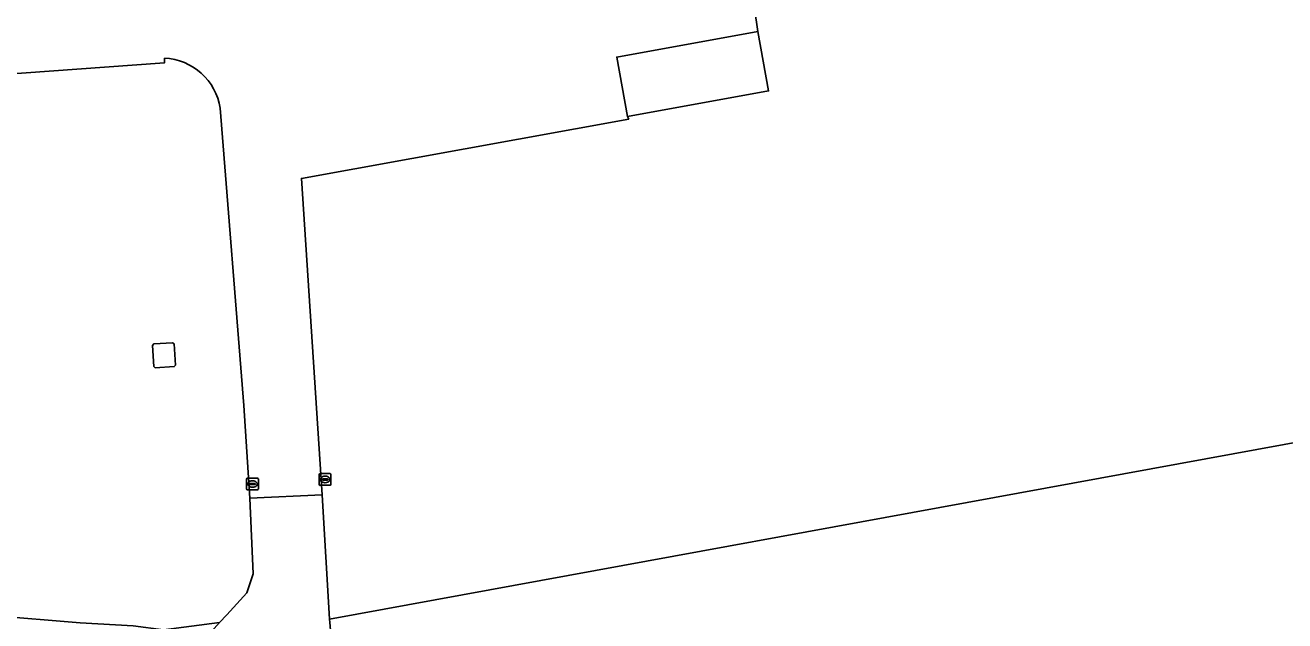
# Model space of a CAD drawing. Extents: x 162510 to 163918, y 388494 to 389774.
# Drawn here: x 162856.6 to 162963.6, y 389049.6 to 389100.2 of the extents above; entities that cross this region are included whole.
import ezdxf

# ---------------------------------------------------------------- set-up
doc = ezdxf.new("R2010")
doc.units = 0
for name, color, linetype in [('IMGEO_Erf', 7, 'Continuous'), ('IMGEO_Kolk', 7, 'Continuous'), ('IMGEO_Oever', 7, 'Continuous'), ('IMGEO_Pand', 7, 'Continuous'), ('IMGEO_Rijbaan_lokaal_gesloten', 7, 'Continuous'), ('IMGEO_Rijbaan_lokaal_open', 7, 'Continuous')]:
    doc.layers.add(name, color=color, linetype=linetype)

msp = doc.modelspace()

# ---------------------------------------------------------------- linework, layer by layer
at = {"layer": 'IMGEO_Erf'}
for points in [[(162917.44, 389109.24), (162918.81, 389099.65), (162919.73, 389094.6), (162907.75, 389092.44), (162907.84, 389092.21), (162880.03, 389087.17), (162881.79, 389060.3), (162882.42, 389049.74), (163026.73, 389076.11)], [(162868.38, 389097.39), (162868.4, 389097), (162846.81, 389095.43), (162846.39, 389100.52)], [(162853.7, 389050.05), (162861.22, 389049.41), (162865.74, 389049.15), (162868.3, 389048.82), (162873.08, 389049.44), (162873.69, 389050.09), (162875.39, 389051.97), (162875.94, 389053.58), (162875.65, 389060.01), (162875.14, 389067.87), (162873.13, 389093.13)], [(163026.73, 389076.11), (162882.42, 389049.74), (162882.43, 389049.44)]]:
    msp.add_lwpolyline(points, dxfattribs=at)
msp.add_lwpolyline([(162869.21, 389073.11), (162869.33, 389071.31), (162869.22, 389071.18), (162867.61, 389071.08), (162867.49, 389071.19), (162867.36, 389072.99), (162867.48, 389073.11), (162869.08, 389073.21)], close=True, dxfattribs=at)
msp.add_arc((162868.15, 389092.36), 5.04, 8.8237, 87.3675, dxfattribs=at)
at = {"layer": 'IMGEO_Kolk'}
for p, q in [((162875.37, 389060.78), (162875.37, 389061.64)), ((162875.44, 389061.71), (162876.3, 389061.71)), ((162875.63, 389061.2), (162875.63, 389061.22)), ((162875.67, 389061.25), (162876.07, 389061.25)), ((162875.86, 389061.49), (162875.88, 389061.49)), ((162876.11, 389061.22), (162876.11, 389061.2)), ((162876.37, 389061.64), (162876.37, 389060.78)), ((162881.54, 389061.17), (162881.54, 389062.02)), ((162881.61, 389062.1), (162882.47, 389062.1)), ((162881.8, 389061.59), (162881.8, 389061.6)), ((162881.84, 389061.64), (162882.24, 389061.64)), ((162882.24, 389061.55), (162881.84, 389061.55)), ((162882.05, 389061.32), (162882.02, 389061.32)), ((162882.03, 389061.88), (162882.05, 389061.88)), ((162882.28, 389061.6), (162882.28, 389061.59)), ((162882.54, 389062.02), (162882.54, 389061.17)), ((162876.3, 389060.71), (162875.44, 389060.71)), ((162876.07, 389061.17), (162875.67, 389061.17)), ((162875.88, 389060.93), (162875.85, 389060.93)), ((162882.47, 389061.1), (162881.61, 389061.1))]:
    msp.add_line(p, q, dxfattribs=at)
for points in [[(162875.37, 389060.78), (162875.37, 389061.64)], [(162875.44, 389061.71), (162876.3, 389061.71)], [(162876.37, 389061.64), (162876.37, 389060.78)], [(162881.54, 389061.17), (162881.54, 389062.02)], [(162881.61, 389062.1), (162882.47, 389062.1)], [(162882.54, 389062.02), (162882.54, 389061.17)], [(162876.3, 389060.71), (162875.44, 389060.71)], [(162882.47, 389061.1), (162881.61, 389061.1)]]:
    msp.add_lwpolyline(points, dxfattribs=at)
for centre, radius, start, end in [((162875.45, 389061.63), 0.0765, 91.552, 178.448), ((162875.45, 389061.63), 0.0765, 91.552, 178.448), ((162875.67, 389061.21), 0.0403, 85.8775, 175.7526), ((162876.07, 389061.21), 0.0386, 1.7309, 96.639), ((162876.29, 389061.63), 0.0765, 1.552, 88.448), ((162876.29, 389061.63), 0.0765, 1.552, 88.448), ((162881.62, 389062.02), 0.0765, 91.552, 178.448), ((162881.62, 389062.02), 0.0765, 91.552, 178.448), ((162881.84, 389061.6), 0.0403, 85.8775, 175.7526), ((162881.83, 389061.59), 0.0366, 178.938, 274.7102), ((162882.24, 389061.6), 0.0386, 1.7309, 96.639), ((162882.24, 389061.6), 0.043, 264.8664, 352.4533), ((162882.46, 389062.02), 0.0765, 1.552, 88.448), ((162882.46, 389062.02), 0.0765, 1.552, 88.448), ((162875.45, 389060.79), 0.0765, 181.552, 268.448), ((162875.45, 389060.79), 0.0765, 181.552, 268.448), ((162875.66, 389061.2), 0.0366, 178.938, 274.7102), ((162876.07, 389061.21), 0.043, 264.8664, 352.4533), ((162876.29, 389060.79), 0.0765, 271.552, 358.448), ((162876.29, 389060.79), 0.0765, 271.552, 358.448), ((162881.62, 389061.17), 0.0765, 181.552, 268.448), ((162881.62, 389061.17), 0.0765, 181.552, 268.448), ((162882.46, 389061.17), 0.0765, 271.552, 358.448), ((162882.46, 389061.17), 0.0765, 271.552, 358.448)]:
    msp.add_arc(centre, radius, start, end, dxfattribs=at)
for centre, major_axis, ratio, start_param, end_param in [((162875.86, 389061.21), (-0.387, 0.002), 0.722429, 4.712389, 7.853982), ((162875.88, 389061.21), (-0.39, 0.002), 0.717154, 1.570796, 4.712389), ((162882.03, 389061.6), (-0.387, 0.002), 0.722429, 4.712389, 7.853982), ((162882.05, 389061.6), (-0.39, 0.002), 0.717154, 1.570796, 4.712389)]:
    msp.add_ellipse(centre, major_axis=major_axis, ratio=ratio, start_param=start_param, end_param=end_param, dxfattribs=at)
at = {"layer": 'IMGEO_Oever'}
msp.add_lwpolyline([(162868.3, 389048.82), (162865.74, 389049.15), (162861.22, 389049.41), (162853.7, 389050.05), (162852.39, 389050.16), (162851.88, 389049.72), (162851.77, 389048.36), (162852.25, 389047.68), (162852.7, 389047.42), (162853.78, 389047.27), (162858, 389046.99), (162861.65, 389046.77), (162866.71, 389046.67), (162868.27, 389046.58), (162868.54, 389046.66), (162868.63, 389046.8), (162868.82, 389048.05), (162868.76, 389048.46), (162868.62, 389048.69)], close=True, dxfattribs=at)
at = {"layer": 'IMGEO_Pand'}
for points in [[(162907.75, 389092.44), (162919.73, 389094.6), (162918.81, 389099.65), (162906.83, 389097.48)], [(162867.61, 389071.08), (162869.22, 389071.18), (162869.33, 389071.31), (162869.21, 389073.11), (162869.08, 389073.21), (162867.48, 389073.11), (162867.36, 389072.99), (162867.49, 389071.19)]]:
    msp.add_lwpolyline(points, close=True, dxfattribs=at)
at = {"layer": 'IMGEO_Rijbaan_lokaal_gesloten'}
for points in [[(162906.83, 389097.48), (162918.81, 389099.65), (162917.44, 389109.24), (162905.07, 389109.1), (162879.88, 389107.29), (162878.06, 389132.5), (162865.12, 389131.64), (162865.54, 389125.25), (162844.91, 389123.87), (162845.51, 389110.55), (162845.09, 389110.53), (162845.82, 389100.5), (162846.39, 389100.52), (162846.81, 389095.43), (162868.4, 389097), (162868.38, 389097.39)], [(162873.13, 389093.13), (162875.14, 389067.87), (162875.65, 389060.01), (162881.79, 389060.3), (162880.03, 389087.17), (162907.84, 389092.21), (162907.75, 389092.44), (162906.83, 389097.48)]]:
    msp.add_lwpolyline(points, dxfattribs=at)
msp.add_arc((162868.15, 389092.36), 5.04, 8.8237, 87.3675, dxfattribs=at)
at = {"layer": 'IMGEO_Rijbaan_lokaal_open'}
msp.add_lwpolyline([(162882.71, 389046.36), (162882.55, 389048.13), (162882.43, 389049.44), (162882.42, 389049.74), (162881.79, 389060.3), (162875.65, 389060.01), (162875.94, 389053.58), (162875.39, 389051.97), (162873.69, 389050.09), (162873.08, 389049.44), (162872.13, 389048.41), (162870.71, 389046.98), (162869.3, 389045.74), (162868.58, 389045.07), (162868.44, 389044.94), (162867.68, 389043.92), (162868.66, 389043.75)], dxfattribs=at)

doc.saveas('drawing.dxf')
